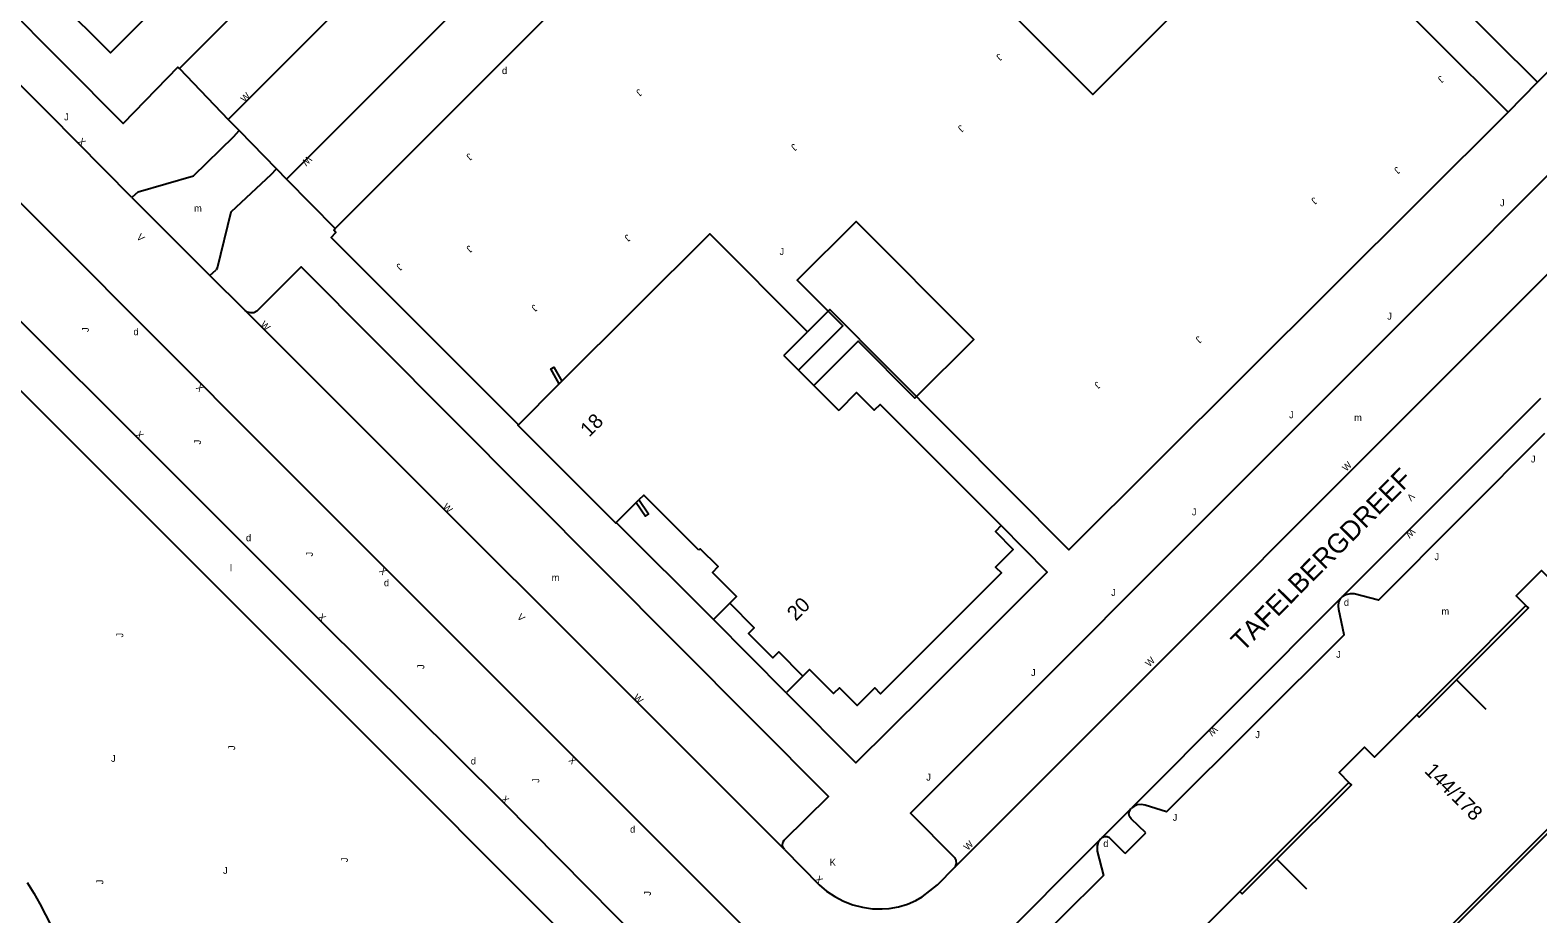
# Model space of a CAD drawing. Extents: x 134999 to 136502, y 457398 to 459002.
# Drawn here: x 135874 to 135982.5, y 458800.1 to 458863.8 of the extents above; entities that cross this region are included whole.
import ezdxf

# ---------------------------------------------------------------- set-up
doc = ezdxf.new("R2010")
doc.units = 0
for name, color, linetype in [('RI_DGTB_13', 7, 'Continuous'), ('RI_DGTB_15', 7, 'Continuous'), ('RI_DGTB_2', 7, 'Continuous'), ('RI_DGTB_29', 7, 'Continuous'), ('RI_DGTB_3', 7, 'Continuous'), ('RI_DGTB_30', 7, 'Continuous'), ('RI_DGTB_31', 7, 'Continuous'), ('RI_DGTB_35', 7, 'Continuous'), ('RI_DGTB_36', 7, 'Continuous'), ('RI_DGTB_37', 7, 'Continuous'), ('RI_DGTB_43', 7, 'Continuous'), ('RI_DGTB_49', 7, 'Continuous'), ('RI_DGTB_53', 7, 'Continuous'), ('RI_DGTB_54', 7, 'Continuous')]:
    doc.layers.add(name, color=color, linetype=linetype)

msp = doc.modelspace()

# ---------------------------------------------------------------- linework, layer by layer
at = {"layer": 'RI_DGTB_13'}
msp.add_lwpolyline([(135929.299, 458839.278), (135932.485, 458842.456), (135929.202, 458845.748), (135933.45, 458849.985), (135941.924, 458841.489), (135937.676, 458837.252), (135933.58, 458841.358), (135930.394, 458838.18)], dxfattribs=at)
at = {"layer": 'RI_DGTB_15'}
for p, q in [((135976.677, 458816.986), (135978.791, 458814.878)), ((135963.731, 458804.064), (135965.865, 458801.936))]:
    msp.add_line(p, q, dxfattribs=at)
at = {"layer": 'RI_DGTB_2'}
for p, q in [((135928.24, 458840.34), (135929.94, 458842.04)), ((135912.058, 458838.282), (135912.253, 458838.477)), ((135909.12, 458835.35), (135912.058, 458838.282)), ((135916.166, 458828.306), (135917.61, 458829.75)), ((135917.61, 458829.75), (135917.8, 458829.94)), ((135922.111, 458826.309), (135921.726, 458826.694))]:
    msp.add_line(p, q, dxfattribs=at)
for points in [[(135912.253, 458838.477), (135922.9, 458849.1), (135929.94, 458842.04)], [(135928.24, 458840.34), (135929.299, 458839.278)], [(135929.299, 458839.278), (135930.394, 458838.18)], [(135930.394, 458838.18), (135932.192, 458836.378)], [(135916.166, 458828.306), (135916.13, 458828.27), (135909.08, 458835.31), (135909.12, 458835.35)], [(135921.726, 458826.694), (135918.14, 458830.28), (135917.8, 458829.94)]]:
    msp.add_lwpolyline(points, dxfattribs=at)
at = {"layer": 'RI_DGTB_3'}
for p, q in [((135976.507, 458817.156), (135981.674, 458822.334)), ((135973.82, 458814.464), (135976.507, 458817.156)), ((135963.561, 458804.233), (135968.929, 458809.598)), ((135972.402, 458795.419), (135985.337, 458808.349)), ((135985.493, 458808.193), (135972.558, 458795.263)), ((135961.066, 458801.74), (135963.561, 458804.233))]:
    msp.add_line(p, q, dxfattribs=at)
for points in [[(135897.659, 458880.031), (135879.741, 458862.13), (135872.09, 458869.759), (135877.637, 458875.307)], [(135943.893, 458828.087), (135935.171, 458836.809), (135934.747, 458836.385), (135933.473, 458837.659), (135932.192, 458836.378)], [(135943.893, 458828.087), (135943.483, 458827.65), (135944.756, 458826.377), (135943.483, 458825.104), (135943.9, 458824.687), (135935.198, 458815.984), (135934.774, 458816.408), (135933.508, 458815.142), (135932.235, 458816.415), (135931.818, 458815.998), (135930.086, 458817.73), (135929.612, 458817.256)], [(135986.549, 458827.187), (135983.518, 458824.137), (135982.792, 458824.864), (135980.967, 458823.041), (135981.674, 458822.334)], [(135924.346, 458822.495), (135924.827, 458822.976), (135923.088, 458824.715), (135923.504, 458825.131), (135922.219, 458826.417), (135922.111, 458826.309)], [(135929.612, 458817.256), (135927.865, 458819.003), (135927.441, 458818.579), (135925.69, 458820.317), (135926.107, 458820.734), (135924.346, 458822.495)], [(135976.677, 458816.986), (135981.844, 458822.164), (135981.674, 458822.334)], [(135976.677, 458816.986), (135973.99, 458814.294), (135973.82, 458814.464)], [(135973.82, 458814.464), (135970.777, 458811.415), (135970.055, 458812.137), (135968.222, 458810.305), (135968.929, 458809.598)], [(135963.731, 458804.063), (135969.099, 458809.428), (135968.929, 458809.598)], [(135963.731, 458804.063), (135961.235, 458801.569), (135961.066, 458801.74)], [(135961.066, 458801.74), (135957.918, 458798.594), (135957.232, 458799.28), (135955.52, 458797.57), (135956.227, 458796.863)]]:
    msp.add_lwpolyline(points, dxfattribs=at)
at = {"layer": 'RI_DGTB_49'}
for points in [[(135912.058, 458838.282), (135911.45, 458839.37), (135911.68, 458839.5), (135912.253, 458838.477)], [(135917.61, 458829.75), (135918.26, 458828.77), (135918.48, 458828.91), (135917.8, 458829.94)]]:
    msp.add_lwpolyline(points, dxfattribs=at)
at = {"layer": 'RI_DGTB_53'}
for p, q in [((135953.221, 458807.709), (135953.271, 458807.74)), ((135952.8, 458804.48), (135954.29, 458805.96)), ((135951.096, 458805.584), (135951.032, 458805.518))]:
    msp.add_line(p, q, dxfattribs=at)
for points in [[(135860.416, 458855.616), (135894.811, 458821.281), (135908.011, 458808.171), (135922.121, 458793.931), (135935.261, 458780.841), (135961.511, 458754.551), (135971.612, 458744.375), (135977.024, 458739.16)], [(135856.938, 458854.117), (135899.861, 458811.221), (135919.621, 458791.421), (135922.716, 458788.122), (135923.091, 458787.681), (135923.918, 458786.601), (135924.691, 458785.481), (135931.271, 458775.741), (135932.28, 458774.198), (135933.341, 458772.691), (135934.331, 458771.396), (135935.371, 458770.141), (135936.372, 458769.023), (135937.421, 458767.951), (135966.318, 458738.936), (135972.837, 458732.498)], [(135955.8, 458807.48), (135954.24, 458807.97), (135953.962, 458808.012), (135953.683, 458807.974), (135953.426, 458807.86), (135953.271, 458807.74)], [(135954.29, 458805.96), (135953.25, 458806.98), (135953.131, 458807.143), (135953.084, 458807.339), (135953.116, 458807.539), (135953.221, 458807.709)], [(135952.8, 458804.48), (135951.69, 458805.6), (135951.51, 458805.681), (135951.313, 458805.684), (135951.13, 458805.609), (135951.096, 458805.584)], [(135873.751, 458802.401), (135874.214, 458801.638), (135874.648, 458800.859), (135875.461, 458799.271)]]:
    msp.add_lwpolyline(points, dxfattribs=at)
at = {"layer": 'RI_DGTB_54'}
for p, q in [((135946.797, 458915.908), (135888.221, 458857.33)), ((135892.415, 458853.032), (135947.279, 458907.921)), ((135895.924, 458849.463), (135927.549, 458881.126)), ((135967.074, 458875.375), (135982.511, 458860.004)), ((135982.511, 458860.004), (135990.904, 458868.422)), ((135884.708, 458860.984), (135888.221, 458857.33)), ((135940.542, 458803.488), (135997.13, 458860.1)), ((135980.387, 458857.852), (135982.511, 458860.004)), ((135888.221, 458857.33), (135889.002, 458856.518)), ((135888.626, 458856.101), (135889.002, 458856.518)), ((135889.002, 458856.518), (135891.688, 458853.771)), ((135891.312, 458853.354), (135891.688, 458853.771)), ((135891.688, 458853.771), (135892.415, 458853.032)), ((135892.415, 458853.032), (135895.924, 458849.463)), ((135881.732, 458852.121), (135881.277, 458851.711)), ((135881.277, 458851.711), (135886.891, 458846.081)), ((135886.891, 458846.081), (135887.346, 458846.491)), ((135889.435, 458843.575), (135886.891, 458846.081)), ((135928.272, 458804.76), (135889.435, 458843.575)), ((135982.731, 458837.243), (135968.413, 458822.944)), ((135923.173, 458821.317), (135916.166, 458828.306)), ((135924.346, 458822.495), (135923.173, 458821.317)), ((135968.413, 458822.944), (135953.271, 458807.74)), ((135928.41, 458816.047), (135923.173, 458821.317)), ((135929.612, 458817.256), (135928.41, 458816.047)), ((135953.221, 458807.709), (135951.096, 458805.584)), ((135942.459, 458796.922), (135951.032, 458805.518))]:
    msp.add_line(p, q, dxfattribs=at)
for points in [[(135884.708, 458860.984), (135914.441, 458890.651), (135943.27, 458919.446)], [(135884.708, 458860.984), (135884.594, 458861.091), (135880.664, 458857.027), (135867.551, 458870.2), (135867.553, 458871.725), (135874.353, 458878.452), (135877.637, 458875.307)], [(135934.89, 458874.755), (135950.481, 458859.13), (135964.759, 458873.432), (135980.387, 458857.852)], [(135997.13, 458860.1), (135996.926, 458860.052), (135996.719, 458860.084), (135996.562, 458860.17), (135993.347, 458863.404), (135937.347, 458807.387), (135940.531, 458804.206), (135940.623, 458803.996), (135940.638, 458803.767), (135940.574, 458803.546), (135940.542, 458803.488)], [(135881.277, 458851.711), (135875.325, 458857.726), (135873.143, 458859.917)], [(135930.751, 458793.717), (135928.899, 458795.707), (135924.064, 458800.506), (135891.103, 458833.435), (135867.695, 458856.88)], [(135980.387, 458857.852), (135948.765, 458826.332), (135931.553, 458843.653), (135929.94, 458842.04)], [(135881.732, 458852.121), (135885.725, 458853.262), (135888.626, 458856.101)], [(135891.312, 458853.354), (135888.422, 458850.65), (135887.42, 458846.619), (135887.346, 458846.491)], [(135909.12, 458835.35), (135895.629, 458848.834), (135895.982, 458849.191), (135895.823, 458849.362), (135895.924, 458849.463)], [(135928.272, 458804.76), (135928.166, 458804.933), (135928.134, 458805.133), (135928.182, 458805.331), (135928.261, 458805.453), (135931.453, 458808.591), (135893.471, 458846.72), (135890.286, 458843.512), (135890.074, 458843.415), (135889.841, 458843.396), (135889.615, 458843.455), (135889.435, 458843.575)], [(135983.01, 458834.72), (135971.063, 458822.713), (135969.314, 458823.163), (135969.003, 458823.171), (135968.701, 458823.099), (135968.426, 458822.953), (135968.413, 458822.944)], [(135928.41, 458816.047), (135933.424, 458811.005), (135938.424, 458815.965), (135947.191, 458824.727), (135943.893, 458828.087)], [(135955.8, 458807.48), (135968.594, 458820.218), (135968.202, 458822.043), (135968.165, 458822.315), (135968.208, 458822.586), (135968.326, 458822.834), (135968.413, 458822.944)], [(135928.272, 458804.76), (135930.765, 458802.235), (135931.311, 458801.774), (135931.905, 458801.376), (135932.54, 458801.047), (135933.207, 458800.791), (135933.899, 458800.612), (135934.607, 458800.51), (135935.304, 458800.488), (135935.829, 458800.524), (135936.489, 458800.641), (135937.13, 458800.835), (135937.744, 458801.105), (135938.201, 458801.367), (135939.293, 458802.227), (135940.542, 458803.488)], [(135951.032, 458805.518), (135950.875, 458805.288), (135950.79, 458805.024), (135950.784, 458804.746), (135950.801, 458804.646), (135951.24, 458802.904), (135945.063, 458796.762), (135943.408, 458797.191), (135943.126, 458797.217), (135942.847, 458797.164), (135942.594, 458797.035), (135942.459, 458796.922)]]:
    msp.add_lwpolyline(points, dxfattribs=at)

# ---------------------------------------------------------------- texts
at = {"layer": 'RI_DGTB_29'}
for p in [(135907.935, 458860.59), (135881.398, 458841.794), (135899.433, 458823.724), (135968.56, 458822.309), (135917.161, 458805.97), (135951.235, 458804.957)]:
    msp.add_text('d', height=0.5, dxfattribs=at).set_placement(p)
for p in [(135889.501, 458826.962), (135905.691, 458810.892)]:
    msp.add_text('d', height=0.5, rotation=359.99973, dxfattribs=at).set_placement(p)
at = {"layer": 'RI_DGTB_30'}
for s, rotation, p in [('W', 44.99773, (135889.409, 458858.518)), ('X', 314.94641, (135877.338, 458855.69)), ('W', 224.99772, (135893.934, 458854.743)), ('V', 314.94641, (135881.585, 458848.805)), ('W', 314.94641, (135890.498, 458842.514)), ('X', 134.94641, (135886.521, 458838.028)), ('X', 315.01962, (135881.496, 458834.589)), ('W', 44.94604, (135968.735, 458831.952)), ('W', 314.94641, (135903.627, 458829.392)), ('V', 224.94604, (135973.372, 458830.471)), ('W', 224.94604, (135973.401, 458827.934)), ('X', 134.94641, (135899.718, 458824.833)), ('X', 315.10678, (135894.636, 458821.459)), ('V', 314.94641, (135908.979, 458821.458)), ('W', 44.94604, (135954.557, 458817.879)), ('W', 314.94641, (135917.355, 458815.672)), ('W', 224.94604, (135959.174, 458813.689)), ('X', 134.94641, (135913.353, 458811.199)), ('X', 314.96451, (135907.836, 458808.349)), ('W', 44.94604, (135941.48, 458804.661)), ('K', 359.99963, (135931.53, 458803.6)), ('X', 314.94641, (135930.422, 458802.581))]:
    msp.add_text(s, height=0.5, rotation=rotation, dxfattribs=at).set_placement(p)
at = {"layer": 'RI_DGTB_31'}
for rotation, p in [(221.96455, (135943.719, 458862.101)), (221.96455, (135975.519, 458860.513)), (221.96455, (135917.786, 458859.553)), (221.96455, (135940.955, 458856.966)), (221.96455, (135905.558, 458854.93)), (221.96455, (135928.941, 458855.616)), (221.96455, (135972.374, 458853.956)), (221.96455, (135966.403, 458851.763)), (221.96455, (135905.564, 458848.297)), (221.96455, (135916.951, 458849.086)), (359.99973, (135927.921, 458847.572)), (221.96455, (135900.521, 458847.002)), (221.96455, (135910.25, 458844.042)), (90, (135878.181, 458842.022)), (221.96455, (135958.08, 458841.772)), (221.96455, (135950.787, 458838.495)), (90, (135886.255, 458833.93)), (90, (135894.317, 458825.864)), (90, (135880.665, 458820.032)), (90, (135902.34, 458817.76)), (359.99973, (135879.781, 458811.082)), (90, (135888.721, 458811.927)), (90, (135910.625, 458809.568)), (90, (135896.839, 458803.855)), (90, (135879.229, 458802.266)), (359.99973, (135887.851, 458803.012)), (90, (135918.655, 458801.444))]:
    msp.add_text('J', height=0.5, rotation=rotation, dxfattribs=at).set_placement(p)
for p in [(135876.405, 458857.257), (135979.806, 458851.075), (135971.684, 458842.912), (135964.618, 458835.819), (135982.031, 458832.631), (135957.615, 458828.821), (135975.085, 458825.601), (135951.806, 458823.026), (135968.006, 458818.571), (135946.035, 458817.257), (135962.178, 458812.789), (135938.488, 458809.73), (135956.236, 458806.836)]:
    msp.add_text('J', height=0.5, dxfattribs=at).set_placement(p)
at = {"layer": 'RI_DGTB_35'}
for s, p in [('18', (135914.21, 458834.402)), ('20', (135929.093, 458821.173))]:
    msp.add_text(s, height=1.054, rotation=44.9922, dxfattribs=at).set_placement(p)
at = {"layer": 'RI_DGTB_36'}
msp.add_text('144/178', height=1.054, rotation=314.9612, dxfattribs=at).set_placement((135974.305, 458810.364))
at = {"layer": 'RI_DGTB_37'}
msp.add_text('TAFELBERGDREEF', height=1.4, rotation=45.2141, dxfattribs=at).set_placement((135961.287, 458818.948))
at = {"layer": 'RI_DGTB_43'}
for s, p in [('m', (135885.762, 458850.682)), ('m', (135969.301, 458835.609)), ('l', (135888.346, 458824.788)), ('m', (135911.515, 458824.101)), ('m', (135975.586, 458821.667))]:
    msp.add_text(s, height=0.5, dxfattribs=at).set_placement(p)

doc.saveas('drawing.dxf')
